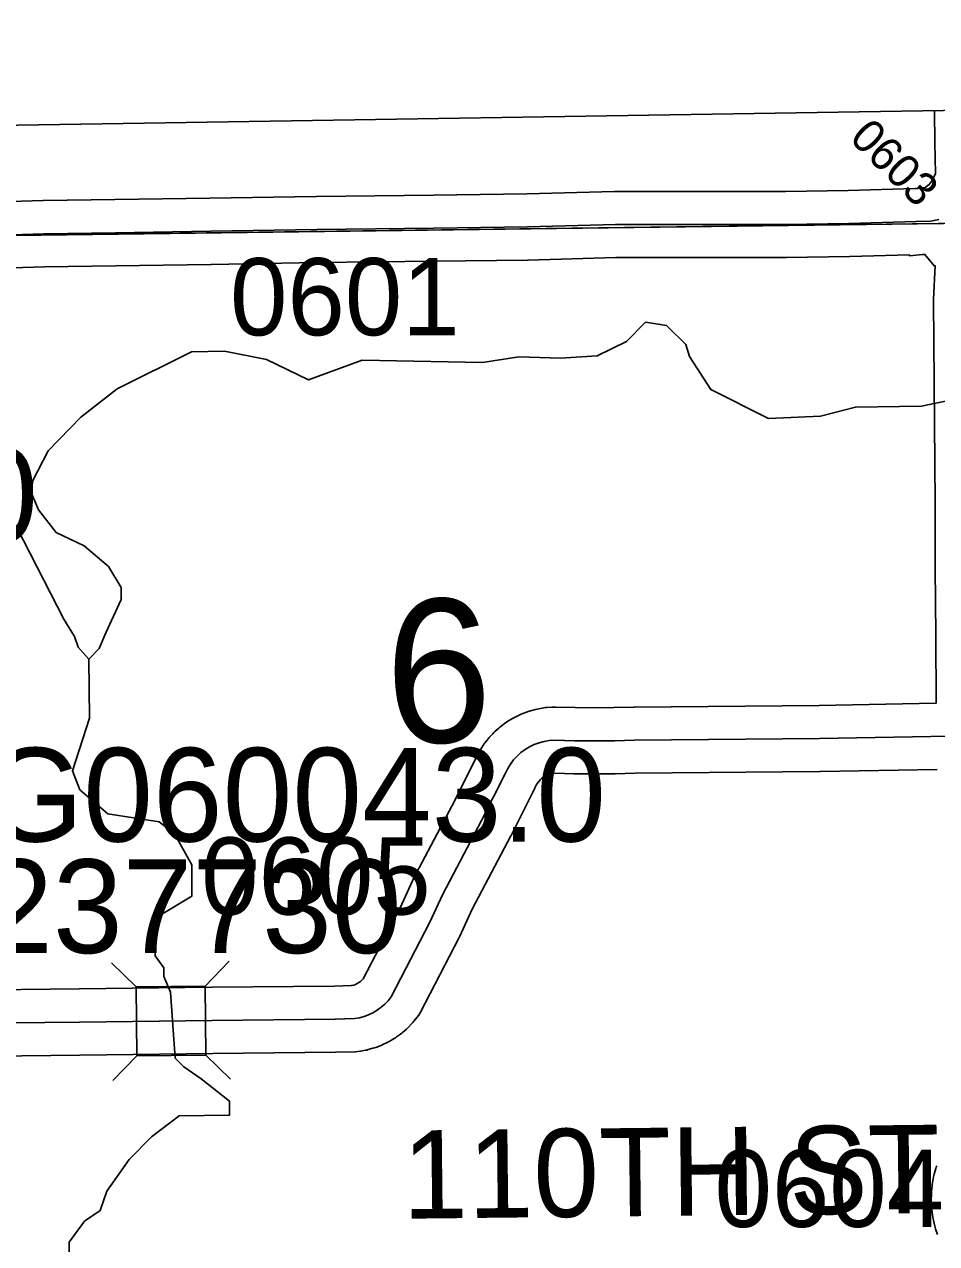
# Model space of a CAD drawing. Extents: x 23.6 to 68.7, y -63 to -29.
# Drawn here: x 50.57 to 51.397, y -34.482 to -33.376 of the extents above; entities that cross this region are included whole.
import ezdxf

# ---------------------------------------------------------------- set-up
doc = ezdxf.new("R2010")
doc.units = 0
for name, color, linetype in [('tdCoClipBndry', 7, 'Continuous'), ('tdCoCoBndry', 7, 'Continuous'), ('tdCoHydroRiver', 7, 'Continuous'), ('tdCoSecRdNmbr', 7, 'Continuous'), ('tdCoSecRdTxt', 7, 'Continuous'), ('tdCoSecRteBand', 7, 'Continuous'), ('tdCoSecRteCL', 7, 'Continuous'), ('tdCoSectLine', 7, 'Continuous'), ('tdCoSectNmbr', 7, 'Continuous'), ('tdCoStrucSec', 7, 'Continuous'), ('tdCoStrucSecCoName', 7, 'Continuous'), ('tdCoStrucSecFHWANum', 7, 'Continuous'), ('tdCoSurfGravel', 7, 'Continuous'), ('tdCoTwpBndryShd', 7, 'Continuous')]:
    doc.layers.add(name, color=color, linetype=linetype)

msp = doc.modelspace()

# ---------------------------------------------------------------- linework, layer by layer
at = {"layer": 'tdCoClipBndry'}
msp.add_lwpolyline([(32.5923, -42.7484), (32.5183, -35.7733), (32.5031, -34.7682), (32.4957, -33.7858), (32.4988, -33.76), (32.5086, -33.7359), (32.5242, -33.7151), (32.5447, -33.699), (32.5687, -33.6888), (32.5944, -33.6851), (36.5353, -33.6387), (37.5451, -33.6329), (39.5046, -33.6092), (41.4955, -33.5687), (42.4818, -33.5704), (43.4945, -33.5446), (44.4809, -33.54), (48.4512, -33.5006), (56.4135, -33.3762)], dxfattribs=at)
at = {"layer": 'tdCoCoBndry'}
for p, q in [((50.4448, -33.5691), (51.4274, -33.5565)), ((51.4274, -33.5565), (50.4448, -33.5691))]:
    msp.add_line(p, q, dxfattribs=at)
for points in [[(56.4135, -33.3762), (48.4512, -33.5006), (44.4809, -33.54), (43.4945, -33.5446), (42.4818, -33.5704), (41.4955, -33.5687), (39.5046, -33.6092)], [(53.4205, -33.5241), (52.424, -33.5401), (51.427, -33.5565), (50.4445, -33.5691), (49.4558, -33.5847), (48.4525, -33.6006), (47.4567, -33.6082), (47.4353, -33.6084), (46.4575, -33.6183), (46.4433, -33.6186), (45.4539, -33.6298), (44.4817, -33.64), (43.495, -33.6446), (42.5119, -33.6696), (42.483, -33.6703), (41.4975, -33.6686), (40.4923, -33.6896), (39.5062, -33.7091)], [(39.5066, -33.7091), (40.4927, -33.6896), (41.4979, -33.6686), (42.4833, -33.6703), (42.5122, -33.6696), (43.4953, -33.6446), (44.482, -33.64), (45.4542, -33.6298), (46.4436, -33.6186), (46.4578, -33.6183), (47.4356, -33.6084), (47.4571, -33.6082), (48.4528, -33.6006), (49.4561, -33.5847), (50.4448, -33.5691), (51.4274, -33.5565), (52.4244, -33.5401), (53.4208, -33.5241)], [(39.5066, -33.7091), (40.4927, -33.6896), (41.4979, -33.6686), (42.4833, -33.6703), (42.5122, -33.6696), (43.4953, -33.6446), (44.482, -33.64), (45.4542, -33.6298), (46.4436, -33.6186), (46.4578, -33.6183), (47.4356, -33.6084), (47.4571, -33.6082), (48.4528, -33.6006), (49.4561, -33.5847), (50.4448, -33.5691), (51.4274, -33.5565), (52.4244, -33.5401), (53.4208, -33.5241)]]:
    msp.add_lwpolyline(points, dxfattribs=at)
at = {"layer": 'tdCoHydroRiver'}
for points in [[(51.4861, -33.701), (51.3837, -33.7226), (51.3238, -33.7233), (51.2923, -33.7315), (51.245, -33.7336), (51.1926, -33.7074), (51.1733, -33.6776), (51.17, -33.6666), (51.1525, -33.6494), (51.1335, -33.6464), (51.1163, -33.664), (51.0896, -33.6769), (51.0565, -33.6789), (51.0186, -33.6777), (50.9855, -33.6828), (50.8766, -33.6808), (50.8279, -33.6987), (50.7898, -33.6802), (50.7518, -33.6727), (50.7218, -33.6731), (50.6543, -33.7069), (50.6215, -33.7326), (50.5918, -33.7629), (50.5779, -33.7899)], [(50.6286, -33.9519), (50.638, -33.9423), (50.6441, -33.9281), (50.658, -33.8979), (50.6579, -33.8869), (50.6466, -33.868), (50.6243, -33.8493), (50.5989, -33.837), (50.5829, -33.8166), (50.5764, -33.8009), (50.5779, -33.7899)], [(50.6286, -33.9519), (50.619, -33.941), (50.6157, -33.9315), (50.6061, -33.9158), (50.5513, -33.8091), (50.5433, -33.8013)], [(50.689, -34.2053), (50.6923, -34.1847), (50.722, -34.167), (50.722, -34.1386), (50.7064, -34.1104), (50.6924, -34.0995), (50.6459, -34.0922), (50.6204, -34.0704), (50.6139, -34.0531), (50.6292, -34.0056), (50.6286, -33.9519)], [(50.689, -34.2053), (50.6889, -34.2211), (50.6966, -34.232), (50.6966, -34.2399), (50.7027, -34.254), (50.707, -34.3139), (50.7147, -34.3217), (50.7306, -34.3326), (50.7561, -34.3528), (50.7562, -34.3655), (50.7105, -34.366), (50.6854, -34.3852), (50.6651, -34.4059), (50.6449, -34.4346), (50.6388, -34.452), (50.6247, -34.4616), (50.6107, -34.4807), (50.6103, -34.5912)]]:
    msp.add_lwpolyline(points, dxfattribs=at)
at = {"layer": 'tdCoSecRteBand'}
for points in [[(50.5284, -33.5379), (50.5869, -33.5361), (50.5871, -33.5361), (50.5874, -33.5361), (50.6522, -33.5352), (50.6522, -33.5352), (50.6522, -33.5352), (50.7385, -33.5339), (50.8349, -33.5322), (50.835, -33.5322), (50.8351, -33.5322), (50.9411, -33.531), (51.0257, -33.53), (51.1053, -33.5278), (51.1058, -33.5278), (51.1062, -33.5278), (51.1898, -33.5278), (51.2605, -33.5278), (51.3173, -33.5268), (51.3781, -33.5251), (51.3805, -33.525), (51.3872, -33.5243), (51.3906, -33.5215), (51.3929, -33.5187), (51.3959, -33.513), (51.3965, -33.5114), (51.396, -33.4838), (51.396, -33.4838), (51.396, -33.4838), (51.3956, -33.4546)], [(50.4616, -34.2528), (50.6199, -34.2511), (50.7403, -34.2496), (50.7403, -34.2496), (50.7403, -34.2496), (50.8515, -34.2484), (50.8666, -34.248), (50.8673, -34.2479), (50.869, -34.2475), (50.8706, -34.2469), (50.8721, -34.2461), (50.8736, -34.2452), (50.875, -34.2442), (50.8763, -34.2431), (50.8775, -34.2419), (50.8775, -34.2418), (50.911, -34.1775), (50.9222, -34.153), (50.9225, -34.1523), (50.9229, -34.1516), (50.9581, -34.0846), (50.9795, -34.042), (50.9816, -34.0379), (50.9822, -34.0366), (50.9829, -34.0354), (50.9854, -34.0314), (50.9862, -34.0302), (50.987, -34.029), (50.9899, -34.0253), (50.9907, -34.0241), (50.9917, -34.0231), (50.9949, -34.0196), (50.9958, -34.0186), (50.9969, -34.0176), (51.0004, -34.0145), (51.0015, -34.0135), (51.0026, -34.0127), (51.0064, -34.0098), (51.0075, -34.009), (51.0087, -34.0083), (51.0128, -34.0058), (51.014, -34.0051), (51.0153, -34.0045), (51.0195, -34.0024), (51.0208, -34.0018), (51.0221, -34.0013), (51.0265, -33.9996), (51.0279, -33.9992), (51.0292, -33.9988), (51.0338, -33.9976), (51.0352, -33.9972), (51.0366, -33.997), (51.0412, -33.9962), (51.0426, -33.9959), (51.044, -33.9958), (51.0488, -33.9955), (51.0502, -33.9954), (51.0517, -33.9954), (51.0696, -33.9959), (51.0872, -33.996), (51.1048, -33.9959), (51.1227, -33.9954), (51.123, -33.9954), (51.1232, -33.9954), (51.291, -33.994), (51.3967, -33.9919), (51.3967, -33.9919), (51.397, -33.9919), (51.397, -33.9917), (51.3971, -33.9917), (51.3969, -33.9298), (51.3963, -33.8698), (51.3963, -33.8697), (51.3963, -33.8697), (51.3961, -33.8104), (51.3956, -33.7375), (51.3948, -33.6273), (51.3948, -33.6266), (51.3948, -33.6259), (51.3961, -33.595), (51.3957, -33.5954), (51.3869, -33.5849), (51.3848, -33.5849), (51.373, -33.5862), (51.3729, -33.5853), (51.3188, -33.5868), (51.3187, -33.5868), (51.3185, -33.5868), (51.2613, -33.5877), (51.2611, -33.5878), (51.2608, -33.5878), (51.1898, -33.5878), (51.1066, -33.5878), (51.0271, -33.59), (51.0269, -33.59), (51.0266, -33.59), (50.9418, -33.591), (50.8358, -33.5922), (50.7395, -33.5939), (50.7395, -33.5939), (50.7394, -33.5939), (50.6531, -33.5951), (50.5885, -33.5961), (50.5295, -33.5979)], [(51.3979, -34.0519), (51.292, -34.054), (51.2918, -34.054), (51.2916, -34.054), (51.124, -34.0554), (51.1061, -34.0559), (51.1059, -34.0559), (51.1056, -34.0559), (51.0875, -34.056), (51.0872, -34.056), (51.087, -34.056), (51.0688, -34.0559), (51.0686, -34.0559), (51.0683, -34.0559), (51.0517, -34.0554), (51.0498, -34.0556), (51.048, -34.0559), (51.0461, -34.0564), (51.0444, -34.057), (51.0427, -34.0579), (51.0411, -34.0588), (51.0395, -34.06), (51.0381, -34.0612), (51.0369, -34.0626), (51.0357, -34.0641), (51.0347, -34.0657), (51.0332, -34.0687), (51.0332, -34.0688), (51.0332, -34.0689), (51.0116, -34.1118), (51.0115, -34.1121), (51.0113, -34.1123), (50.9764, -34.1788), (50.9652, -34.2032), (50.9649, -34.2038), (50.9645, -34.2045), (50.9294, -34.2721), (50.928, -34.2747), (50.9262, -34.277), (50.9235, -34.2804), (50.9226, -34.2815), (50.9217, -34.2824), (50.9186, -34.2856), (50.9177, -34.2866), (50.9167, -34.2875), (50.9134, -34.2904), (50.9124, -34.2912), (50.9113, -34.292), (50.9077, -34.2946), (50.9066, -34.2954), (50.9055, -34.2961), (50.9017, -34.2983), (50.9005, -34.299), (50.8993, -34.2996), (50.8954, -34.3015), (50.8942, -34.3021), (50.8929, -34.3026), (50.8888, -34.3041), (50.8875, -34.3046), (50.8862, -34.3049), (50.882, -34.3061), (50.8807, -34.3065), (50.8794, -34.3067), (50.8751, -34.3075), (50.8727, -34.3079), (50.8704, -34.308), (50.8527, -34.3084), (50.8525, -34.3084), (50.8524, -34.3084), (50.741, -34.3096), (50.6206, -34.3111), (50.6206, -34.3111), (50.6205, -34.3111), (50.4623, -34.3128)], [(51.3983, -34.4737), (51.3966, -34.4686), (51.3962, -34.4674), (51.3959, -34.4661), (51.3946, -34.4609), (51.3943, -34.4597), (51.3941, -34.4584), (51.3933, -34.4531), (51.3931, -34.4518), (51.393, -34.4506), (51.3927, -34.4452), (51.3926, -34.4439), (51.3926, -34.4426), (51.3927, -34.4373), (51.3927, -34.436), (51.3928, -34.4347), (51.3934, -34.4294), (51.3935, -34.4281), (51.3938, -34.4268), (51.3948, -34.4216), (51.395, -34.4203), (51.3954, -34.4191), (51.3969, -34.4139), (51.3972, -34.4127), (51.3977, -34.4115)]]:
    msp.add_lwpolyline(points, dxfattribs=at)
at = {"layer": 'tdCoSecRteCL'}
for points in [[(50.4448, -33.5691), (50.4667, -33.5691), (50.4874, -33.5674), (50.5286, -33.5679), (50.5878, -33.5661), (50.6527, -33.5652), (50.739, -33.5639), (50.8354, -33.5622), (50.9414, -33.561), (51.0263, -33.56), (51.1062, -33.5578), (51.1898, -33.5578), (51.2608, -33.5578), (51.318, -33.5568), (51.379, -33.5551), (51.3921, -33.5547), (51.3995, -33.5531)], [(50.462, -34.2828), (50.6202, -34.2811), (50.7406, -34.2796), (50.852, -34.2784), (50.8697, -34.278), (50.874, -34.2772), (50.8783, -34.276), (50.8824, -34.2745), (50.8863, -34.2726), (50.8901, -34.2703), (50.8937, -34.2677), (50.897, -34.2649), (50.9, -34.2617), (50.9028, -34.2582), (50.9379, -34.1906), (50.9494, -34.1656), (50.9848, -34.0984), (51.0064, -34.0554), (51.0085, -34.0512), (51.0109, -34.0472), (51.0138, -34.0434), (51.017, -34.0399), (51.0205, -34.0367), (51.0243, -34.0339), (51.0283, -34.0315), (51.0326, -34.0294), (51.037, -34.0278), (51.0416, -34.0265), (51.0462, -34.0258), (51.051, -34.0254), (51.0691, -34.0259), (51.0872, -34.026), (51.1054, -34.0259), (51.1235, -34.0254), (51.2914, -34.024), (51.4091, -34.0217)]]:
    msp.add_lwpolyline(points, dxfattribs=at)
at = {"layer": 'tdCoSectLine'}
msp.add_lwpolyline([(50.4445, -33.5691), (51.427, -33.5565)], dxfattribs=at)
at = {"layer": 'tdCoStrucSec'}
for p, q in [((50.6715, -34.2491), (50.6491, -34.2273)), ((50.7341, -34.2484), (50.7559, -34.226)), ((50.6722, -34.3117), (50.6503, -34.3341)), ((50.7348, -34.311), (50.7572, -34.3328))]:
    msp.add_line(p, q, dxfattribs=at)
msp.add_lwpolyline([(50.6715, -34.2491), (50.7341, -34.2484), (50.7348, -34.311), (50.6722, -34.3117)], close=True, dxfattribs=at)
at = {"layer": 'tdCoSurfGravel'}
for points in [[(50.5286, -33.5679), (50.5878, -33.5661), (50.6527, -33.5652), (50.739, -33.5639), (50.8354, -33.5622), (50.9414, -33.561), (51.0263, -33.56), (51.1062, -33.5578), (51.1898, -33.5578), (51.2608, -33.5578), (51.318, -33.5568), (51.379, -33.5551), (51.3921, -33.5547), (51.3995, -33.5531)], [(50.462, -34.2828), (50.6202, -34.2811), (50.7406, -34.2796), (50.852, -34.2784), (50.8697, -34.278), (50.874, -34.2772), (50.8783, -34.276), (50.8824, -34.2745), (50.8863, -34.2726), (50.8901, -34.2703), (50.8937, -34.2677), (50.897, -34.2649), (50.9, -34.2617), (50.9028, -34.2582), (50.9379, -34.1906), (50.9494, -34.1656), (50.9848, -34.0984), (51.0064, -34.0554), (51.0085, -34.0512), (51.0109, -34.0472), (51.0138, -34.0434), (51.017, -34.0399), (51.0205, -34.0367), (51.0243, -34.0339), (51.0283, -34.0315), (51.0326, -34.0294), (51.037, -34.0278), (51.0416, -34.0265), (51.0462, -34.0258), (51.051, -34.0254), (51.0691, -34.0259), (51.0872, -34.026), (51.1054, -34.0259), (51.1235, -34.0254), (51.2914, -34.024), (51.4091, -34.0217)]]:
    msp.add_lwpolyline(points, dxfattribs=at)
at = {"layer": 'tdCoTwpBndryShd'}
msp.add_lwpolyline([(39.5062, -33.7091), (40.4923, -33.6896), (41.4975, -33.6686), (42.483, -33.6703), (42.5119, -33.6696), (43.495, -33.6446), (44.4817, -33.64), (45.4539, -33.6298), (46.4433, -33.6186), (46.4575, -33.6183), (47.4353, -33.6084), (47.4567, -33.6082), (48.4525, -33.6006), (49.4558, -33.5847), (50.4445, -33.5691), (51.427, -33.5565), (52.424, -33.5401), (53.4205, -33.5241)], dxfattribs=at)

# ---------------------------------------------------------------- texts
at = {"layer": 'tdCoSecRdNmbr'}
for s, height, rotation, p in [('0603', 0.03, 315.0386, (51.3173, -33.4804)), ('0601', 0.07, 0.0393, (50.7567, -33.6583)), ('0605', 0.07, 0.0393, (50.7305, -34.1837)), ('0604', 0.07, 0.0397, (51.1961, -34.467))]:
    msp.add_text(s, height=height, rotation=rotation, dxfattribs=at).set_placement(p)
at = {"layer": 'tdCoSecRdTxt'}
msp.add_text('110TH ST', height=0.08, rotation=0.6283, dxfattribs=at).set_placement((50.9132, -34.4595))
at = {"layer": 'tdCoSectNmbr'}
msp.add_text('6', height=0.13, rotation=1.0393, dxfattribs=at).set_placement((50.8984, -34.0284))
at = {"layer": 'tdCoStrucSecCoName'}
for s, p in [('UN010249.0', (49.9443, -33.8456)), ('PG060043.0', (50.4593, -34.1174))]:
    msp.add_text(s, height=0.085, dxfattribs=at).set_placement(p)
at = {"layer": 'tdCoStrucSecFHWANum'}
msp.add_text('237730', height=0.085, dxfattribs=at).set_placement((50.5329, -34.2185))

doc.saveas('drawing.dxf')
